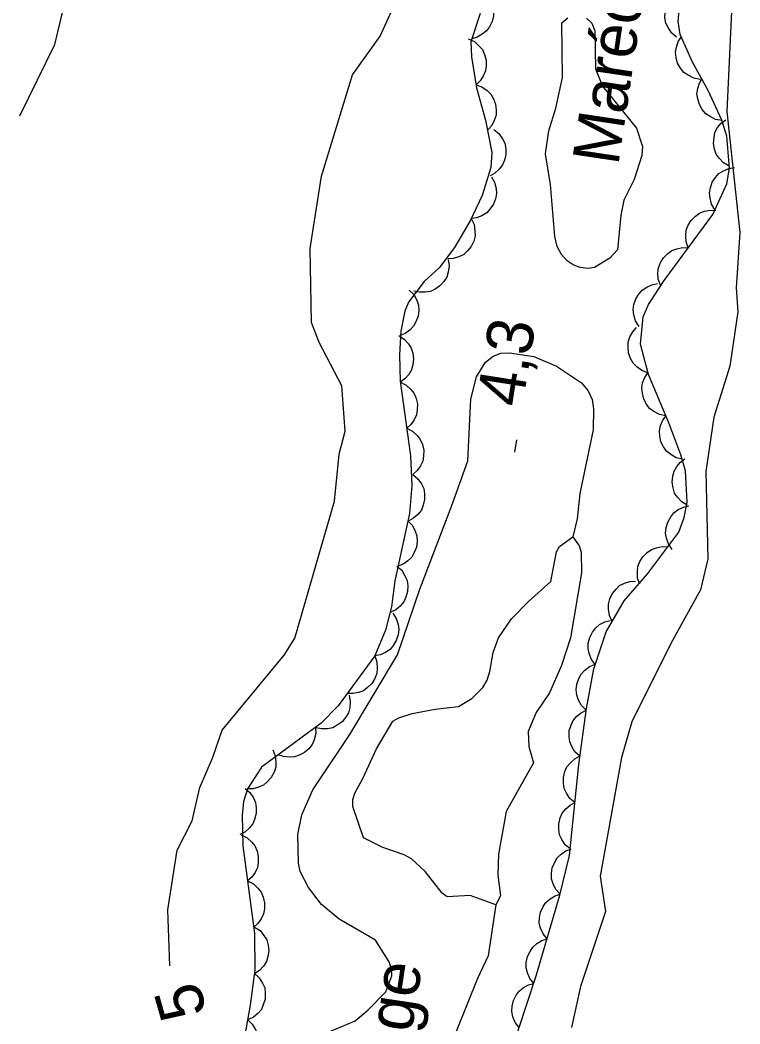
# Model space of a CAD drawing. Extents: x 282461 to 284471, y 5554090 to 5557646.
# Drawn here: x 283924.1 to 283970.6, y 5555669 to 5555733.8 of the extents above; entities that cross this region are included whole.
import ezdxf

# ---------------------------------------------------------------- set-up
doc = ezdxf.new("R2010")
doc.units = 0
for name, color, linetype in [('Niveau 1', 7, 'Continuous'), ('Niveau 3', 7, 'Continuous'), ('Niveau 4', 7, 'Continuous'), ('Niveau 44', 7, 'Continuous'), ('Niveau 7', 7, 'Continuous')]:
    doc.layers.add(name, color=color, linetype=linetype)

msp = doc.modelspace()

# ---------------------------------------------------------------- linework, layer by layer
at = {"layer": 'Niveau 1'}
for points in [[(283924.08, 5555727.63), (283926.34, 5555732.24), (283928.31, 5555740.51)], [(283933.76, 5555672.72), (283933.64, 5555676.33), (283934.23, 5555680.18), (283935.2, 5555682.09), (283935.71, 5555684.23), (283936.53, 5555686.14), (283937.15, 5555687.95), (283941.15, 5555692.79), (283941.83, 5555693.89), (283944.39, 5555702.73), (283944.71, 5555705.77), (283945.09, 5555707.25), (283944.88, 5555710.18), (283943.4, 5555712.98), (283942.92, 5555714.27), (283942.83, 5555719.06), (283943.55, 5555723.74), (283945.57, 5555730.29), (283947.34, 5555732.77), (283949.71, 5555738.01)], [(283970.12, 5555736.24), (283969.73, 5555727.91), (283970.58, 5555720.09), (283970.34, 5555716.52), (283970.45, 5555714.97), (283969.93, 5555711.45), (283968.9, 5555708.17), (283968.37, 5555704.66), (283968.5, 5555699.02), (283968.03, 5555697), (283966.12, 5555693.54), (283963.61, 5555688.48), (283962.93, 5555686.18), (283961.56, 5555678.5), (283961.9, 5555676.23), (283960.28, 5555671.37), (283959.7, 5555668.72)]]:
    msp.add_lwpolyline(points, dxfattribs=at)
at = {"layer": 'Niveau 3'}
msp.add_line((283956.05, 5555705.91), (283956.17, 5555706.7), dxfattribs=at)
at = {"layer": 'Niveau 4'}
msp.add_lwpolyline([(283955.49, 5555682.69), (283954.99, 5555679.93), (283954.94, 5555678.57), (283955.11, 5555677.24), (283954.81, 5555676.66), (283953.15, 5555677.25), (283951.68, 5555677.18), (283951.36, 5555677.4), (283950.26, 5555678.81), (283949.38, 5555679.62), (283948.89, 5555679.89), (283947.52, 5555680.35), (283946.28, 5555680.99), (283945.58, 5555683), (283945.59, 5555683.46), (283945.71, 5555683.88), (283946.23, 5555684.81), (283947.11, 5555686.74), (283948.17, 5555688.52), (283948.56, 5555688.74), (283949.42, 5555689.01), (283950.9, 5555689.3), (283952.4, 5555689.48), (283953.27, 5555689.98), (283953.98, 5555690.7), (283954.25, 5555691.18), (283954.44, 5555691.73), (283954.64, 5555692.95), (283954.98, 5555693.9), (283955.84, 5555695.14), (283956.93, 5555696.25), (283958.37, 5555697.55), (283958.74, 5555699.46), (283958.94, 5555699.8), (283959.78, 5555700.43), (283960.19, 5555699.85), (283960.32, 5555699.45), (283960.34, 5555698.1), (283959.63, 5555693.91), (283959.06, 5555692.12), (283958.28, 5555690.36), (283957.42, 5555689.09), (283956.9, 5555687.85), (283956.94, 5555686.88), (283957.26, 5555685.83), (283955.49, 5555682.69)], dxfattribs=at)
at = {"layer": 'Niveau 44'}
for points in [[(283954.19, 5555735.47), (283954.45, 5555735.14), (283954.6, 5555734.76), (283954.68, 5555734.44), (283954.66, 5555734.09), (283954.58, 5555733.73), (283954.4, 5555733.39), (283954.22, 5555733.12), (283953.94, 5555732.9), (283953.62, 5555732.71), (283953.27, 5555732.61)], [(283966.49, 5555732.72), (283966.17, 5555732.99), (283965.94, 5555733.33), (283965.8, 5555733.63), (283965.74, 5555733.97), (283965.75, 5555734.34), (283965.85, 5555734.71), (283965.96, 5555735.02), (283966.18, 5555735.29), (283966.46, 5555735.54), (283966.78, 5555735.71)], [(283966.73, 5555732.89), (283966.59, 5555733.74), (283966.67, 5555734.58)], [(283953.8, 5555734.25), (283953.21, 5555732.42), (283953.24, 5555731.45), (283953.58, 5555729.44), (283954.15, 5555727.35), (283954.57, 5555725.27), (283954.49, 5555724.29), (283953.94, 5555722.48), (283953.15, 5555720.85), (283952.14, 5555719.12), (283951.15, 5555717.81), (283950.2, 5555716.93), (283949.17, 5555715.6), (283948.95, 5555715.02), (283948.69, 5555713.72), (283948.59, 5555712.19), (283948.65, 5555710.49), (283949.3, 5555705.67), (283949.4, 5555703.74), (283949.24, 5555701.93), (283948.3, 5555697.59), (283948.08, 5555695.92), (283947.7, 5555694.41), (283947, 5555692.74)], [(283953.04, 5555732.61), (283953.43, 5555732.43), (283953.73, 5555732.16), (283953.95, 5555731.91), (283954.09, 5555731.59), (283954.19, 5555731.23), (283954.19, 5555730.85), (283954.15, 5555730.53), (283954.01, 5555730.2), (283953.81, 5555729.89), (283953.55, 5555729.64)], [(283955.11, 5555665.06), (283957.43, 5555672.07), (283958.96, 5555677.27), (283959.58, 5555679.85), (283960.17, 5555685.73), (283960.67, 5555689.34), (283961.15, 5555691.91), (283961.95, 5555694.29), (283963.11, 5555696.3), (283964.63, 5555698.07), (283966.63, 5555700.74), (283966.99, 5555701.68), (283967.17, 5555702.67), (283967.07, 5555704.7), (283966.76, 5555705.74), (283965.98, 5555707.8), (283964.67, 5555710.93), (283964.17, 5555712.89), (283964.33, 5555714.64), (283964.68, 5555715.45), (283965.68, 5555717), (283968.83, 5555721.26), (283969.73, 5555723.23), (283969.9, 5555724.26), (283969.74, 5555726.31), (283969.42, 5555727.35), (283968.52, 5555729.28), (283967.52, 5555731.1), (283966.73, 5555732.89)], [(283968.01, 5555729.99), (283967.6, 5555730.07), (283967.23, 5555730.25), (283966.96, 5555730.44), (283966.74, 5555730.72), (283966.56, 5555731.04), (283966.47, 5555731.41), (283966.42, 5555731.74), (283966.48, 5555732.08), (283966.6, 5555732.44), (283966.8, 5555732.74)], [(283969.43, 5555727.34), (283969.01, 5555727.4), (283968.65, 5555727.58), (283968.37, 5555727.77), (283968.14, 5555728.04), (283967.96, 5555728.36), (283967.86, 5555728.73), (283967.8, 5555729.05), (283967.86, 5555729.4), (283967.97, 5555729.75), (283968.15, 5555730.06)], [(283953.53, 5555729.64), (283953.92, 5555729.5), (283954.25, 5555729.26), (283954.49, 5555729.04), (283954.67, 5555728.73), (283954.8, 5555728.38), (283954.84, 5555728), (283954.83, 5555727.68), (283954.72, 5555727.34), (283954.55, 5555727.01), (283954.32, 5555726.74)], [(283969.89, 5555724.38), (283969.53, 5555724.59), (283969.25, 5555724.89), (283969.05, 5555725.16), (283968.94, 5555725.49), (283968.87, 5555725.85), (283968.91, 5555726.24), (283968.97, 5555726.56), (283969.14, 5555726.87), (283969.37, 5555727.16), (283969.66, 5555727.38)], [(283954.69, 5555726.75), (283955.02, 5555726.49), (283955.25, 5555726.15), (283955.4, 5555725.86), (283955.46, 5555725.51), (283955.46, 5555725.14), (283955.37, 5555724.77), (283955.25, 5555724.46), (283955.03, 5555724.18), (283954.76, 5555723.93), (283954.45, 5555723.75)], [(283968.97, 5555721.56), (283968.75, 5555721.92), (283968.65, 5555722.31), (283968.61, 5555722.64), (283968.67, 5555722.99), (283968.79, 5555723.34), (283969.01, 5555723.65), (283969.22, 5555723.9), (283969.52, 5555724.09), (283969.86, 5555724.23), (283970.22, 5555724.29)], [(283954.53, 5555723.7), (283954.74, 5555723.34), (283954.83, 5555722.94), (283954.87, 5555722.61), (283954.8, 5555722.26), (283954.67, 5555721.92), (283954.44, 5555721.61), (283954.23, 5555721.36), (283953.92, 5555721.18), (283953.58, 5555721.04), (283953.22, 5555720.99)], [(283953.23, 5555720.99), (283953.41, 5555720.61), (283953.47, 5555720.21), (283953.48, 5555719.88), (283953.39, 5555719.54), (283953.23, 5555719.2), (283952.98, 5555718.91), (283952.75, 5555718.68), (283952.43, 5555718.52), (283952.07, 5555718.41), (283951.71, 5555718.39)], [(283967.24, 5555719.11), (283967.1, 5555719.5), (283967.08, 5555719.91), (283967.11, 5555720.24), (283967.24, 5555720.57), (283967.43, 5555720.88), (283967.71, 5555721.15), (283967.97, 5555721.35), (283968.3, 5555721.47), (283968.66, 5555721.54), (283969.02, 5555721.52)], [(283965.45, 5555716.69), (283965.31, 5555717.08), (283965.29, 5555717.49), (283965.32, 5555717.82), (283965.45, 5555718.15), (283965.65, 5555718.46), (283965.92, 5555718.73), (283966.18, 5555718.93), (283966.51, 5555719.05), (283966.88, 5555719.12), (283967.24, 5555719.11)], [(283951.74, 5555718.35), (283951.8, 5555717.94), (283951.74, 5555717.53), (283951.65, 5555717.22), (283951.46, 5555716.92), (283951.21, 5555716.64), (283950.89, 5555716.43), (283950.6, 5555716.28), (283950.25, 5555716.23), (283949.88, 5555716.23), (283949.53, 5555716.31)], [(283964.07, 5555714.03), (283963.84, 5555714.38), (283963.73, 5555714.77), (283963.68, 5555715.1), (283963.74, 5555715.45), (283963.85, 5555715.8), (283964.06, 5555716.12), (283964.27, 5555716.38), (283964.56, 5555716.57), (283964.9, 5555716.72), (283965.26, 5555716.79)], [(283949.22, 5555716.38), (283949.52, 5555716.08), (283949.71, 5555715.72), (283949.82, 5555715.41), (283949.84, 5555715.06), (283949.8, 5555714.69), (283949.66, 5555714.33), (283949.51, 5555714.04), (283949.27, 5555713.79), (283948.97, 5555713.57), (283948.63, 5555713.43)], [(283964.64, 5555711.03), (283964.25, 5555711.17), (283963.92, 5555711.42), (283963.69, 5555711.65), (283963.51, 5555711.96), (283963.39, 5555712.31), (283963.36, 5555712.69), (283963.37, 5555713.02), (283963.48, 5555713.35), (283963.66, 5555713.68), (283963.9, 5555713.95)], [(283948.55, 5555713.43), (283948.9, 5555713.21), (283949.17, 5555712.9), (283949.35, 5555712.62), (283949.45, 5555712.29), (283949.5, 5555711.92), (283949.45, 5555711.54), (283949.37, 5555711.22), (283949.19, 5555710.92), (283948.94, 5555710.64), (283948.65, 5555710.42)], [(283965.79, 5555708.25), (283965.38, 5555708.34), (283965.02, 5555708.53), (283964.75, 5555708.72), (283964.54, 5555709), (283964.37, 5555709.33), (283964.28, 5555709.71), (283964.24, 5555710.03), (283964.3, 5555710.38), (283964.43, 5555710.73), (283964.63, 5555711.03)], [(283948.66, 5555710.43), (283949.03, 5555710.24), (283949.33, 5555709.96), (283949.54, 5555709.7), (283949.67, 5555709.38), (283949.75, 5555709.02), (283949.74, 5555708.63), (283949.7, 5555708.31), (283949.54, 5555707.99), (283949.33, 5555707.69), (283949.06, 5555707.45)], [(283966.87, 5555705.45), (283966.46, 5555705.54), (283966.11, 5555705.75), (283965.85, 5555705.95), (283965.64, 5555706.24), (283965.48, 5555706.57), (283965.41, 5555706.95), (283965.38, 5555707.28), (283965.46, 5555707.62), (283965.6, 5555707.97), (283965.81, 5555708.26)], [(283949.06, 5555707.45), (283949.44, 5555707.26), (283949.73, 5555706.98), (283949.94, 5555706.72), (283950.08, 5555706.4), (283950.16, 5555706.04), (283950.14, 5555705.65), (283950.1, 5555705.33), (283949.95, 5555705.01), (283949.73, 5555704.71), (283949.46, 5555704.47)], [(283967.18, 5555702.47), (283966.82, 5555702.69), (283966.55, 5555702.99), (283966.36, 5555703.26), (283966.26, 5555703.6), (283966.21, 5555703.97), (283966.25, 5555704.35), (283966.33, 5555704.67), (283966.5, 5555704.97), (283966.74, 5555705.26), (283967.03, 5555705.47)], [(283949.46, 5555704.45), (283949.79, 5555704.19), (283950.02, 5555703.85), (283950.16, 5555703.56), (283950.22, 5555703.21), (283950.22, 5555702.84), (283950.12, 5555702.47), (283950.01, 5555702.16), (283949.79, 5555701.88), (283949.51, 5555701.63), (283949.2, 5555701.46)], [(283966.2, 5555699.62), (283965.96, 5555699.97), (283965.84, 5555700.35), (283965.78, 5555700.68), (283965.81, 5555701.03), (283965.92, 5555701.39), (283966.11, 5555701.72), (283966.31, 5555701.98), (283966.59, 5555702.19), (283966.93, 5555702.35), (283967.28, 5555702.43)], [(283949.14, 5555701.47), (283949.43, 5555701.17), (283949.61, 5555700.8), (283949.72, 5555700.49), (283949.74, 5555700.14), (283949.69, 5555699.77), (283949.55, 5555699.41), (283949.4, 5555699.12), (283949.14, 5555698.88), (283948.84, 5555698.66), (283948.5, 5555698.53)], [(283964.11, 5555697.38), (283963.97, 5555697.77), (283963.96, 5555698.18), (283963.99, 5555698.51), (283964.12, 5555698.84), (283964.32, 5555699.15), (283964.6, 5555699.42), (283964.86, 5555699.61), (283965.19, 5555699.73), (283965.55, 5555699.8), (283965.91, 5555699.78)], [(283948.43, 5555698.54), (283948.74, 5555698.27), (283948.95, 5555697.92), (283949.09, 5555697.62), (283949.13, 5555697.27), (283949.11, 5555696.9), (283949, 5555696.53), (283948.87, 5555696.23), (283948.64, 5555695.96), (283948.36, 5555695.72), (283948.03, 5555695.56)], [(283962.34, 5555694.97), (283962.16, 5555695.34), (283962.09, 5555695.75), (283962.09, 5555696.08), (283962.18, 5555696.42), (283962.33, 5555696.75), (283962.58, 5555697.05), (283962.81, 5555697.28), (283963.13, 5555697.43), (283963.48, 5555697.54), (283963.84, 5555697.57)], [(283948.16, 5555695.51), (283948.39, 5555695.16), (283948.51, 5555694.77), (283948.56, 5555694.44), (283948.51, 5555694.09), (283948.39, 5555693.74), (283948.19, 5555693.42), (283947.99, 5555693.16), (283947.69, 5555692.97), (283947.35, 5555692.81), (283947, 5555692.74)], [(283961.24, 5555692.18), (283960.99, 5555692.51), (283960.84, 5555692.9), (283960.77, 5555693.22), (283960.79, 5555693.57), (283960.88, 5555693.93), (283961.06, 5555694.27), (283961.25, 5555694.54), (283961.52, 5555694.76), (283961.85, 5555694.93), (283962.2, 5555695.03)], [(283947, 5555692.74), (283944.64, 5555689.51), (283943.53, 5555688.4), (283939.68, 5555685.55), (283938.78, 5555684.16), (283938.53, 5555683.34), (283938.43, 5555682.44), (283938.48, 5555680.46), (283939.24, 5555674.8), (283939.26, 5555672.46), (283938.96, 5555670.18), (283937.88, 5555664.12)], [(283947, 5555692.74), (283947.14, 5555692.35), (283947.16, 5555691.94), (283947.13, 5555691.61), (283947.01, 5555691.28), (283946.81, 5555690.96), (283946.54, 5555690.7), (283946.28, 5555690.49), (283945.95, 5555690.37), (283945.59, 5555690.3), (283945.23, 5555690.31)], [(283960.65, 5555689.23), (283960.35, 5555689.53), (283960.16, 5555689.89), (283960.04, 5555690.2), (283960.01, 5555690.55), (283960.05, 5555690.92), (283960.18, 5555691.28), (283960.33, 5555691.57), (283960.57, 5555691.82), (283960.87, 5555692.05), (283961.2, 5555692.19)], [(283945.34, 5555690.21), (283945.42, 5555689.8), (283945.38, 5555689.4), (283945.3, 5555689.07), (283945.12, 5555688.77), (283944.89, 5555688.49), (283944.57, 5555688.26), (283944.29, 5555688.1), (283943.94, 5555688.03), (283943.57, 5555688.02), (283943.22, 5555688.09)], [(283960.24, 5555686.26), (283959.93, 5555686.54), (283959.72, 5555686.88), (283959.59, 5555687.19), (283959.55, 5555687.54), (283959.56, 5555687.91), (283959.68, 5555688.27), (283959.81, 5555688.57), (283960.04, 5555688.84), (283960.33, 5555689.07), (283960.66, 5555689.23)], [(283943.17, 5555688.14), (283943.19, 5555687.72), (283943.09, 5555687.32), (283942.96, 5555687.02), (283942.74, 5555686.74), (283942.47, 5555686.5), (283942.12, 5555686.32), (283941.82, 5555686.21), (283941.47, 5555686.19), (283941.1, 5555686.23), (283940.76, 5555686.35)], [(283940.41, 5555686.67), (283940.57, 5555686.29), (283940.62, 5555685.88), (283940.61, 5555685.55), (283940.5, 5555685.22), (283940.32, 5555684.89), (283940.06, 5555684.61), (283939.82, 5555684.39), (283939.49, 5555684.25), (283939.13, 5555684.16), (283938.77, 5555684.15)], [(283959.92, 5555683.27), (283959.6, 5555683.53), (283959.38, 5555683.87), (283959.23, 5555684.17), (283959.18, 5555684.52), (283959.18, 5555684.89), (283959.28, 5555685.26), (283959.4, 5555685.57), (283959.63, 5555685.84), (283959.91, 5555686.09), (283960.22, 5555686.26)], [(283938.62, 5555684.18), (283938.94, 5555683.91), (283939.16, 5555683.57), (283939.3, 5555683.27), (283939.35, 5555682.92), (283939.35, 5555682.55), (283939.24, 5555682.18), (283939.12, 5555681.88), (283938.89, 5555681.6), (283938.61, 5555681.36), (283938.29, 5555681.19)], [(283959.62, 5555680.27), (283959.3, 5555680.54), (283959.08, 5555680.88), (283958.93, 5555681.18), (283958.88, 5555681.53), (283958.88, 5555681.9), (283958.98, 5555682.27), (283959.1, 5555682.57), (283959.33, 5555682.85), (283959.61, 5555683.09), (283959.92, 5555683.27)], [(283938.38, 5555681.18), (283938.76, 5555680.99), (283939.05, 5555680.71), (283939.26, 5555680.46), (283939.4, 5555680.13), (283939.48, 5555679.77), (283939.47, 5555679.38), (283939.42, 5555679.06), (283939.27, 5555678.74), (283939.05, 5555678.44), (283938.78, 5555678.2)], [(283958.98, 5555677.34), (283958.69, 5555677.65), (283958.52, 5555678.02), (283958.42, 5555678.33), (283958.41, 5555678.69), (283958.46, 5555679.05), (283958.62, 5555679.41), (283958.77, 5555679.69), (283959.03, 5555679.93), (283959.34, 5555680.14), (283959.68, 5555680.26)], [(283938.78, 5555678.2), (283939.16, 5555678.01), (283939.45, 5555677.73), (283939.66, 5555677.48), (283939.8, 5555677.15), (283939.88, 5555676.79), (283939.87, 5555676.4), (283939.82, 5555676.08), (283939.67, 5555675.76), (283939.45, 5555675.46), (283939.18, 5555675.22)], [(283958.13, 5555674.46), (283957.87, 5555674.78), (283957.71, 5555675.15), (283957.62, 5555675.47), (283957.63, 5555675.83), (283957.71, 5555676.19), (283957.87, 5555676.54), (283958.05, 5555676.81), (283958.32, 5555677.04), (283958.64, 5555677.23), (283958.98, 5555677.34)], [(283939.24, 5555675.22), (283939.59, 5555674.99), (283939.84, 5555674.68), (283940.02, 5555674.4), (283940.11, 5555674.06), (283940.15, 5555673.69), (283940.09, 5555673.31), (283940, 5555672.99), (283939.81, 5555672.7), (283939.56, 5555672.42), (283939.26, 5555672.22)], [(283957.28, 5555671.57), (283957.02, 5555671.89), (283956.86, 5555672.27), (283956.77, 5555672.59), (283956.78, 5555672.94), (283956.86, 5555673.31), (283957.03, 5555673.65), (283957.2, 5555673.93), (283957.47, 5555674.16), (283957.79, 5555674.35), (283958.13, 5555674.46)], [(283939.23, 5555672.22), (283939.54, 5555671.94), (283939.75, 5555671.59), (283939.89, 5555671.29), (283939.93, 5555670.94), (283939.92, 5555670.57), (283939.8, 5555670.2), (283939.68, 5555669.9), (283939.44, 5555669.64), (283939.16, 5555669.4), (283938.84, 5555669.24)], [(283956.32, 5555668.72), (283956.07, 5555669.05), (283955.92, 5555669.43), (283955.85, 5555669.76), (283955.87, 5555670.11), (283955.95, 5555670.47), (283956.13, 5555670.81), (283956.32, 5555671.08), (283956.59, 5555671.3), (283956.92, 5555671.48), (283957.27, 5555671.58)], [(283938.79, 5555669.24), (283939.09, 5555668.95), (283939.29, 5555668.6), (283939.41, 5555668.29), (283939.44, 5555667.94), (283939.41, 5555667.57), (283939.28, 5555667.2), (283939.13, 5555666.91), (283938.89, 5555666.65), (283938.6, 5555666.43), (283938.27, 5555666.28)]]:
    msp.add_lwpolyline(points, dxfattribs=at)
at = {"layer": 'Niveau 7'}
for points in [[(283962.67, 5555718.97), (283962.19, 5555718.44), (283961.18, 5555717.83), (283960.76, 5555717.77), (283960.27, 5555717.83), (283959.81, 5555718), (283959.42, 5555718.27), (283959.05, 5555718.67), (283958.77, 5555719.19), (283958.62, 5555719.84), (283958.34, 5555723.19), (283958.03, 5555725.17), (283958.25, 5555726.66), (283958.69, 5555728.12), (283959.12, 5555730.1), (283959.09, 5555733.65), (283959.46, 5555733.96)], [(283960.68, 5555733.95), (283961.02, 5555733.61), (283961.21, 5555733.13), (283961.25, 5555730.66), (283961.7, 5555729.54), (283963.9, 5555726.83), (283964.3, 5555725.66), (283964.25, 5555725.06), (283963.76, 5555723.51), (283963.08, 5555722.19), (283962.88, 5555721.21), (283962.67, 5555718.97)], [(283943.27, 5555668.12), (283945.73, 5555669.16), (283946.55, 5555669.85), (283947.71, 5555671.04), (283948.11, 5555672.07), (283948.09, 5555672.53), (283947.94, 5555672.98), (283947.05, 5555674.37), (283944.71, 5555675.74), (283943.57, 5555676.68), (283942.71, 5555677.77), (283942.19, 5555678.8), (283942.07, 5555679.35), (283942.03, 5555681.19), (283942.3, 5555682.48), (283943, 5555684.09), (283945.38, 5555687.67), (283948.46, 5555692.8), (283949.9, 5555697.06), (283951.98, 5555702.46), (283953, 5555705.35), (283953.21, 5555709.32), (283953.57, 5555710.76), (283954.15, 5555711.72), (283954.64, 5555712.11), (283955.14, 5555712.29), (283955.7, 5555712.31), (283957.28, 5555712.08), (283958.74, 5555711.45), (283960.36, 5555710.39), (283960.78, 5555709.87), (283961.03, 5555709.3), (283961.12, 5555708.7), (283961.11, 5555707.35), (283960.25, 5555703.24), (283960.08, 5555701.6), (283959.78, 5555700.43)], [(283954.81, 5555676.66), (283954.33, 5555673.36), (283953.63, 5555671.89), (283951.59, 5555666.81)]]:
    msp.add_lwpolyline(points, dxfattribs=at)

# ---------------------------------------------------------------- texts
at = {"layer": 'Niveau 1'}
msp.add_text('5', height=3, rotation=105.80483, dxfattribs=at).set_placement((283936.18, 5555669.7))
at = {"layer": 'Niveau 3'}
msp.add_text('4,3  ', height=3, rotation=81.09575, dxfattribs=at).set_placement((283956.53, 5555708.75))
at = {"layer": 'Niveau 7'}
for p in [(283962.72, 5555724.37), (283947.43, 5555655.13)]:
    msp.add_text('Marécage', height=2.9999, rotation=81.51387, dxfattribs=at).set_placement(p)

doc.saveas('drawing.dxf')
